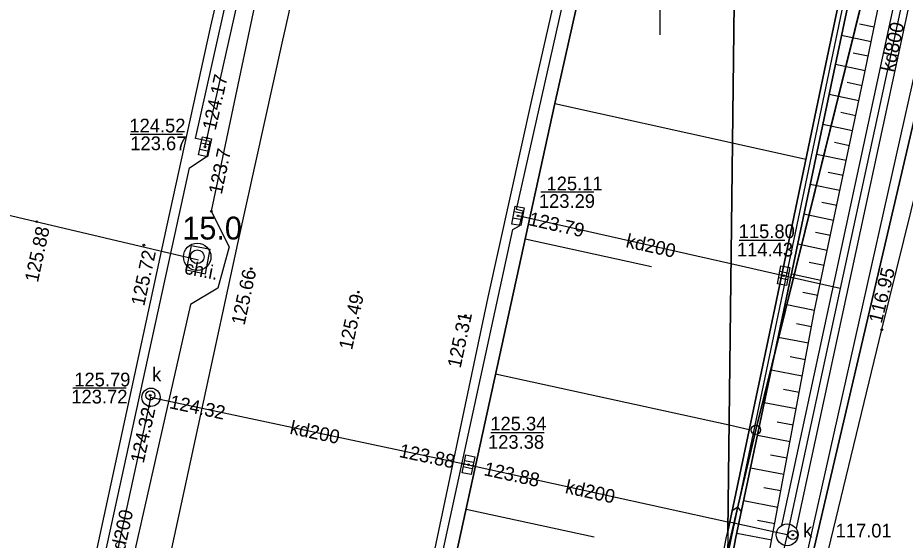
# Model space of a CAD drawing. Extents: x 6424617 to 6425697, y 5665845 to 5667190.
# Drawn here: x 6425264.88 to 6425313.42, y 5666167.37 to 5666195.94 of the extents above; entities that cross this region are included whole.
import ezdxf

# ---------------------------------------------------------------- set-up
doc = ezdxf.new("R2010")
doc.units = 0
for name, color, linetype in [('Warstwa 1', 7, 'Continuous'), ('Warstwa 10', 7, 'Continuous'), ('Warstwa 12', 7, 'Continuous'), ('Warstwa 13', 7, 'Continuous'), ('Warstwa 14', 7, 'Continuous'), ('Warstwa 15', 7, 'Continuous'), ('Warstwa 16', 7, 'Continuous'), ('Warstwa 2', 7, 'Continuous'), ('Warstwa 20', 7, 'Continuous'), ('Warstwa 21', 7, 'Continuous'), ('Warstwa 25', 7, 'Continuous'), ('Warstwa 26', 7, 'Continuous'), ('Warstwa 27', 7, 'Continuous'), ('Warstwa 4', 7, 'Continuous'), ('Warstwa 44', 7, 'Continuous'), ('Warstwa 5', 7, 'Continuous'), ('Warstwa 6', 7, 'Continuous'), ('Warstwa 61', 7, 'Continuous'), ('Warstwa 63', 7, 'Continuous'), ('Warstwa 8', 7, 'Continuous'), ('Warstwa 9', 7, 'Continuous')]:
    doc.layers.add(name, color=color, linetype=linetype)

msp = doc.modelspace()

# ---------------------------------------------------------------- linework, layer by layer
at = {"layer": 'Warstwa 1'}
for p, q in [((6425306.64, 5666159.22), (6425325.89, 5666241.74)), ((6425306.64, 5666159.22), (6425325.89, 5666241.74)), ((6425305.245, 5666173.41), (6425312.278, 5666201.804)), ((6425305.245, 5666173.41), (6425312.278, 5666201.804)), ((6425290.169, 5666109.024), (6425305.245, 5666173.41)), ((6425290.169, 5666109.024), (6425305.245, 5666173.41))]:
    msp.add_line(p, q, dxfattribs=at)
at = {"layer": 'Warstwa 10'}
msp.add_circle((6425305.245, 5666173.41), 0.25, dxfattribs=at)
msp.add_circle((6425305.245, 5666173.41), 0.25, dxfattribs=at)
at = {"layer": 'Warstwa 12'}
for points in [[(6425305.48, 5666314.773), (6425305.46, 5666314.69), (6425304.78, 5666311.87), (6425300.71, 5666295.15), (6425294.99, 5666272.35), (6425290.15, 5666250.61), (6425284.71, 5666227.74), (6425279.01, 5666202.22), (6425275.47, 5666185.36), (6425276.45, 5666183.42), (6425275.83, 5666181.15), (6425274.33, 5666180.26), (6425268.32, 5666153.7), (6425265.78, 5666142.83), (6425259.79, 5666111.01), (6425258.46, 5666104.34), (6425255.58, 5666086.63), (6425256.35, 5666085.37), (6425256.11, 5666083.87), (6425255.06, 5666082.88), (6425251.757, 5666065.333)], [(6425275.12, 5666188.88), (6425275.18, 5666189.13), (6425281.22, 5666215.96), (6425281.28, 5666216.2), (6425281.33, 5666216.45), (6425286.12, 5666237.11), (6425286.23, 5666237.6)], [(6425306.665, 5666168.192), (6425306.719, 5666168.435), (6425319.815, 5666229.197)], [(6425320.597, 5666229.029), (6425307.501, 5666168.265), (6425307.447, 5666168.02)], [(6425303.885, 5666182.487), (6425292.48, 5666185.06), (6425292.24, 5666185.11)], [(6425309.864, 5666181.13), (6425307.02, 5666181.78), (6425306.77, 5666181.84), (6425306.53, 5666181.89), (6425303.885, 5666182.487)], [(6425258.14, 5666106.57), (6425258.19, 5666106.82), (6425263.47, 5666133.89), (6425263.52, 5666134.14), (6425263.57, 5666134.38), (6425269.16, 5666161.33), (6425269.22, 5666161.57), (6425269.27, 5666161.81), (6425272.07, 5666174.7), (6425272.17, 5666175.19), (6425272.66, 5666175.08), (6425289.29, 5666171.55), (6425289.53, 5666171.5), (6425289.78, 5666171.44), (6425303.715, 5666168.383)], [(6425306.96, 5666167.67), (6425306.28, 5666167.82), (6425303.715, 5666168.383)]]:
    msp.add_lwpolyline(points, dxfattribs=at)
at = {"layer": 'Warstwa 14'}
for p, q in [((6425273.893, 5666189.567), (6425271.038, 5666189.567)), ((6425296.384, 5666186.4), (6425293.496, 5666186.4)), ((6425306.824, 5666183.766), (6425304.34, 5666183.766)), ((6425270.809, 5666175.692), (6425267.904, 5666175.692)), ((6425293.67, 5666173.248), (6425290.754, 5666173.248))]:
    msp.add_line(p, q, dxfattribs=at)
for centre in [(6425275.233, 5666189.367), (6425275.12, 5666188.88), (6425275.47, 5666185.36), (6425292.24, 5666185.11), (6425292.48, 5666185.06), (6425306.77, 5666181.84), (6425272.13, 5666175.29), (6425272.66, 5666175.08), (6425272.07, 5666174.7), (6425289.29, 5666171.55), (6425289.53, 5666171.5), (6425289.78, 5666171.44), (6425307.27, 5666167.66)]:
    msp.add_circle(centre, 0.045, dxfattribs=at)
at = {"layer": 'Warstwa 16'}
for centre, radius in [((6425272.17, 5666175.19), 0.5), ((6425306.96, 5666167.67), 0.6)]:
    msp.add_circle(centre, radius, dxfattribs=at)
at = {"layer": 'Warstwa 2'}
msp.add_lwpolyline([(6425303.473, 5666148.344), (6425306.362, 5666159.088), (6425314.292, 5666194.437), (6425325.907, 5666243.233), (6425342.431, 5666314.245)], dxfattribs=at)
at = {"layer": 'Warstwa 20'}
for points in [[(6425303.561, 5666155.601), (6425305.779, 5666165.581), (6425308.459, 5666179.937), (6425311.226, 5666193.042), (6425314.843, 5666210.522), (6425317.953, 5666224.34), (6425319.999, 5666234.617), (6425323.075, 5666247.035), (6425326.767, 5666264.304), (6425332.574, 5666290.078), (6425333.65, 5666293.139), (6425338.427, 5666302.856), (6425338.714, 5666304.362), (6425339.931, 5666308.021), (6425341.427, 5666314.257)], [(6425269.154, 5666065.123), (6425271.986, 5666081.794), (6425278.186, 5666114.943), (6425280.498, 5666126.655), (6425285.272, 5666150.026), (6425286.527, 5666155.855), (6425287.783, 5666161.685), (6425294.248, 5666191.248), (6425298.078, 5666208.314), (6425300.739, 5666219.97), (6425302.17, 5666226.116), (6425304.533, 5666236.23)]]:
    msp.add_lwpolyline(points, dxfattribs=at)
at = {"layer": 'Warstwa 21'}
for points in [[(6425303.709, 5666167.856), (6425306.281, 5666180.067), (6425309.082, 5666193.42), (6425312.692, 5666210.531), (6425315.747, 5666224.59), (6425320.772, 5666247.497), (6425324.765, 5666265.311), (6425330.668, 5666291.433), (6425331.158, 5666293.064), (6425336.034, 5666304.4), (6425337.243, 5666307.629), (6425338.781, 5666314.289)], [(6425303.853, 5666165.956), (6425304.142, 5666167.441), (6425306.779, 5666179.958), (6425309.581, 5666193.311), (6425313.191, 5666210.422), (6425316.245, 5666224.481), (6425321.26, 5666247.388), (6425325.243, 5666265.202), (6425331.146, 5666291.304), (6425331.635, 5666292.896), (6425336.491, 5666304.212), (6425337.72, 5666307.481), (6425339.288, 5666314.283)], [(6425284.15, 5666064.943), (6425285.094, 5666070.383), (6425287.473, 5666083.015), (6425289.953, 5666096.824), (6425292.425, 5666109.664), (6425295.439, 5666125.345), (6425298.151, 5666139.24), (6425301.019, 5666154.043), (6425303.644, 5666167.55), (6425303.709, 5666167.856)]]:
    msp.add_lwpolyline(points, dxfattribs=at)
at = {"layer": 'Warstwa 25'}
for centre in [(6425265.923, 5666184.787), (6425271.782, 5666183.511), (6425277.65, 5666182.224), (6425283.509, 5666180.938), (6425289.368, 5666179.652), (6425312.14, 5666178.89)]:
    msp.add_circle(centre, 0.045, dxfattribs=at)
at = {"layer": 'Warstwa 26'}
for radius in [0.75, 0.375]:
    msp.add_circle((6425274.7, 5666182.87), radius, dxfattribs=at)
at = {"layer": 'Warstwa 4'}
for p, q in [((6425274.915, 5666189.106), (6425275.402, 5666188.996)), ((6425274.838, 5666188.764), (6425275.325, 5666188.654)), ((6425292.517, 5666185.237), (6425292.026, 5666185.327)), ((6425292.454, 5666184.893), (6425291.963, 5666184.983)), ((6425306.981, 5666181.62), (6425306.491, 5666181.717)), ((6425307.049, 5666181.963), (6425306.559, 5666182.06)), ((6425289.81, 5666171.622), (6425289.319, 5666171.721)), ((6425289.741, 5666171.279), (6425289.25, 5666171.378))]:
    msp.add_line(p, q, dxfattribs=at)
for points in [[(6425274.766, 5666188.447), (6425274.986, 5666189.423), (6425275.474, 5666189.313), (6425275.254, 5666188.337)], [(6425292.576, 5666185.557), (6425292.396, 5666184.573), (6425291.904, 5666184.663), (6425292.084, 5666185.647)], [(6425307.113, 5666182.282), (6425306.918, 5666181.301), (6425306.427, 5666181.398), (6425306.622, 5666182.379)], [(6425289.874, 5666171.941), (6425289.676, 5666170.96), (6425289.186, 5666171.059), (6425289.384, 5666172.04)]]:
    msp.add_lwpolyline(points, close=True, dxfattribs=at)
for centre in [(6425272.13, 5666175.29), (6425307.27, 5666167.66)]:
    msp.add_circle(centre, 0.25, dxfattribs=at)
at = {"layer": 'Warstwa 44'}
msp.add_lwpolyline([(6425257.2, 5666186.84), (6425274.76, 5666182.7)], dxfattribs=at)
at = {"layer": 'Warstwa 6'}
for points in [[(6425325.89, 5666241.74), (6425306.64, 5666159.22), (6425302.03, 5666141.46), (6425286.06, 5666058.16), (6425282.55, 5666028.38), (6425277.55, 5665972.9), (6425261.42, 5665964.23), (6425258.752, 5665937.662), (6425276.622, 5665932.707), (6425278.506, 5665940.485), (6425294.186, 5666005.104), (6425300.721, 5666032.019), (6425302.837, 5666040.775), (6425307.383, 5666059.502), (6425320.3, 5666112.75), (6425321.48, 5666117.61), (6425331.55, 5666159.11), (6425352.539, 5666245.598)], [(6425312.278, 5666201.804), (6425305.245, 5666173.41), (6425290.169, 5666109.024), (6425288.966, 5666103.799), (6425282.481, 5666076.105), (6425255.27, 5665979.789), (6425246.948, 5665948.976), (6425244.899, 5665943.26), (6425258.752, 5665937.662), (6425261.42, 5665964.23), (6425277.55, 5665972.9), (6425282.55, 5666028.38), (6425286.06, 5666058.16), (6425302.03, 5666141.46), (6425306.64, 5666159.22), (6425325.89, 5666241.74)], [(6425250.217, 5666065.351), (6425252.338, 5666077.807), (6425253.28, 5666078.48), (6425253.415, 5666079.288), (6425252.597, 5666079.423), (6425257.287, 5666105.377), (6425258.27, 5666106.069), (6425258.404, 5666106.877), (6425257.596, 5666107.012), (6425262.644, 5666132.849), (6425263.155, 5666132.86), (6425263.638, 5666133.561), (6425263.772, 5666134.359), (6425262.964, 5666134.494), (6425268.311, 5666160.286), (6425269.325, 5666161.008), (6425269.459, 5666161.805), (6425268.651, 5666161.94), (6425274.279, 5666187.727), (6425275.25, 5666188.37), (6425275.405, 5666189.167), (6425274.608, 5666189.331), (6425280.353, 5666215.016)], [(6425242.84, 5666212.49), (6425237.49, 5666195.18), (6425235.64, 5666175.69), (6425221.4, 5666109.24), (6425216.06, 5666092.43), (6425215.14, 5666072.15), (6425206.5, 5666014.74), (6425201.44, 5665996.89), (6425200.56, 5665980.59), (6425215.3, 5665971.39), (6425213.05, 5665952.08), (6425244.899, 5665943.26), (6425246.948, 5665948.976), (6425255.27, 5665979.789), (6425282.481, 5666076.105), (6425288.966, 5666103.799), (6425290.169, 5666109.024), (6425305.245, 5666173.41), (6425312.278, 5666201.804)], [(6425268.412, 5666065.132), (6425270.096, 5666075.156), (6425270.491, 5666075.439), (6425270.635, 5666076.236), (6425270.296, 5666076.292), (6425275.085, 5666102.725), (6425275.49, 5666102.987), (6425275.664, 5666103.775), (6425275.335, 5666103.85), (6425280.483, 5666130.226), (6425280.867, 5666130.479), (6425281.042, 5666131.266), (6425281.042, 5666131.266), (6425280.713, 5666131.342), (6425286.05, 5666157.144), (6425286.445, 5666157.397), (6425286.62, 5666158.194), (6425286.291, 5666158.26), (6425291.954, 5666184.367), (6425292.317, 5666184.57), (6425292.532, 5666185.357), (6425292.163, 5666185.453), (6425298.026, 5666211.536)]]:
    msp.add_lwpolyline(points, dxfattribs=at)
at = {"layer": 'Warstwa 61'}
msp.add_lwpolyline([(6425341.704, 5666314.254), (6425338.88, 5666302.56), (6425334.59, 5666290.07), (6425328.175, 5666262.886), (6425321.743, 5666235.634), (6425320.3, 5666229.55), (6425315.738, 5666208.383), (6425309.864, 5666181.13), (6425306.96, 5666167.67), (6425303.535, 5666153.405)], dxfattribs=at)
at = {"layer": 'Warstwa 63'}
msp.add_line((6425300, 5666205), (6425300, 5666195), dxfattribs=at)
at = {"layer": 'Warstwa 8'}
for p, q in [((6425275.449, 5666195.488), (6425278.875, 5666210.741)), ((6425279.353, 5666194.548), (6425282.781, 5666209.851)), ((6425293.023, 5666191.52), (6425296.428, 5666206.713)), ((6425312.14, 5666178.89), (6425316.35, 5666196.01)), ((6425273.052, 5666184.598), (6425275.449, 5666195.488)), ((6425276.925, 5666183.598), (6425279.353, 5666194.548)), ((6425290.616, 5666180.66), (6425293.023, 5666191.52)), ((6425268.141, 5666161.949), (6425273.052, 5666184.598)), ((6425272.047, 5666161.098), (6425276.925, 5666183.598)), ((6425280.688, 5666133.844), (6425290.616, 5666180.66)), ((6425307.73, 5666160.76), (6425312.14, 5666178.89))]:
    msp.add_line(p, q, dxfattribs=at)
at = {"layer": 'Warstwa 9'}
for p, q in [((6425303.692, 5666166.448), (6425313.138, 5666211.469)), ((6425311.72, 5666195.426), (6425310.908, 5666195.594)), ((6425311.555, 5666194.631), (6425309.93, 5666194.968)), ((6425311.39, 5666193.836), (6425310.577, 5666194.006)), ((6425311.226, 5666193.042), (6425309.596, 5666193.383)), ((6425311.053, 5666192.223), (6425310.239, 5666192.394)), ((6425310.88, 5666191.404), (6425309.253, 5666191.748)), ((6425294.248, 5666191.248), (6425303.965, 5666189.098)), ((6425310.707, 5666190.585), (6425309.894, 5666190.757)), ((6425310.534, 5666189.766), (6425308.909, 5666190.11)), ((6425303.965, 5666189.098), (6425307.989, 5666188.207)), ((6425310.361, 5666188.947), (6425309.549, 5666189.119)), ((6425310.188, 5666188.128), (6425308.565, 5666188.471)), ((6425310.015, 5666187.308), (6425309.204, 5666187.48)), ((6425309.842, 5666186.489), (6425308.221, 5666186.832)), ((6425309.67, 5666185.67), (6425308.86, 5666185.842)), ((6425309.497, 5666184.851), (6425307.878, 5666185.194)), ((6425309.324, 5666184.032), (6425308.515, 5666184.203)), ((6425292.632, 5666183.857), (6425299.534, 5666182.339)), ((6425309.151, 5666183.213), (6425307.534, 5666183.555)), ((6425274.11, 5666182.16), (6425274.38, 5666183.48)), ((6425274.38, 5666183.48), (6425275.41, 5666183.28)), ((6425275.16, 5666181.93), (6425275.41, 5666183.28)), ((6425274.11, 5666182.16), (6425275.16, 5666181.93)), ((6425308.978, 5666182.394), (6425308.17, 5666182.565)), ((6425308.805, 5666181.575), (6425307.19, 5666181.917)), ((6425308.632, 5666180.756), (6425307.824, 5666180.922)), ((6425308.459, 5666179.937), (6425306.842, 5666180.258)), ((6425308.292, 5666179.04), (6425307.472, 5666179.198)), ((6425308.124, 5666178.142), (6425306.462, 5666178.453)), ((6425307.956, 5666177.245), (6425307.115, 5666177.402)), ((6425291.016, 5666176.466), (6425303.779, 5666173.677)), ((6425307.789, 5666176.348), (6425306.086, 5666176.667)), ((6425307.622, 5666175.451), (6425306.76, 5666175.612)), ((6425307.454, 5666174.554), (6425305.709, 5666174.881)), ((6425303.779, 5666173.677), (6425304.884, 5666173.435)), ((6425307.286, 5666173.656), (6425306.404, 5666173.822)), ((6425307.119, 5666172.759), (6425305.333, 5666173.093)), ((6425306.952, 5666171.862), (6425306.048, 5666172.03)), ((6425306.784, 5666170.964), (6425304.956, 5666171.306)), ((6425306.616, 5666170.067), (6425305.692, 5666170.24)), ((6425306.449, 5666169.17), (6425304.58, 5666169.52)), ((6425289.399, 5666169.076), (6425296.398, 5666167.552)), ((6425303.949, 5666168.995), (6425304.27, 5666169.205)), ((6425304.454, 5666168.923), (6425304.27, 5666169.205)), ((6425306.282, 5666168.273), (6425305.337, 5666168.45)), ((6425306.114, 5666167.376), (6425304.204, 5666167.734))]:
    msp.add_line(p, q, dxfattribs=at)
for points in [[(6425303.709, 5666167.856), (6425306.281, 5666180.067), (6425309.082, 5666193.42), (6425312.692, 5666210.531), (6425315.747, 5666224.59), (6425320.772, 5666247.497), (6425324.765, 5666265.311), (6425330.668, 5666291.433), (6425331.158, 5666293.064), (6425336.034, 5666304.4), (6425337.243, 5666307.629), (6425338.781, 5666314.289), (6425326.04, 5666314.442), (6425324.669, 5666308.767), (6425318.716, 5666295.95), (6425311.684, 5666266.587), (6425307.517, 5666249.107), (6425305.726, 5666241.337), (6425304.533, 5666236.23)], [(6425269.154, 5666065.123), (6425284.15, 5666064.943), (6425285.094, 5666070.383), (6425287.473, 5666083.015), (6425289.953, 5666096.824), (6425292.425, 5666109.664), (6425295.439, 5666125.345), (6425298.151, 5666139.24), (6425301.019, 5666154.043), (6425303.644, 5666167.55), (6425303.709, 5666167.856), (6425304.533, 5666236.23), (6425302.17, 5666226.116), (6425300.739, 5666219.97), (6425298.078, 5666208.314), (6425294.248, 5666191.248), (6425287.783, 5666161.685), (6425286.527, 5666155.855), (6425285.272, 5666150.026), (6425280.498, 5666126.655), (6425278.186, 5666114.943), (6425271.986, 5666081.794)], [(6425284.15, 5666064.943), (6425285.094, 5666070.383), (6425287.473, 5666083.015), (6425289.953, 5666096.824), (6425292.425, 5666109.664), (6425295.439, 5666125.345), (6425298.151, 5666139.24), (6425301.019, 5666154.043), (6425303.644, 5666167.55), (6425303.709, 5666167.856), (6425303.675, 5666165.039), (6425301.518, 5666153.954), (6425298.65, 5666139.151), (6425295.938, 5666125.256), (6425292.924, 5666109.575), (6425290.452, 5666096.735), (6425287.971, 5666082.926), (6425285.593, 5666070.294), (6425284.664, 5666064.936)]]:
    msp.add_lwpolyline(points, close=True, dxfattribs=at)
for points in [[(6425313.191, 5666210.422), (6425309.581, 5666193.311), (6425306.779, 5666179.958), (6425304.142, 5666167.441), (6425303.853, 5666165.956), (6425303.675, 5666165.039), (6425303.561, 5666155.601), (6425305.779, 5666165.581), (6425308.459, 5666179.937), (6425311.226, 5666193.042), (6425314.843, 5666210.522)], [(6425312.692, 5666210.531), (6425309.082, 5666193.42), (6425306.281, 5666180.067), (6425303.709, 5666167.856), (6425303.675, 5666165.039), (6425303.853, 5666165.956), (6425304.142, 5666167.441), (6425306.779, 5666179.958), (6425309.581, 5666193.311), (6425313.191, 5666210.422)]]:
    msp.add_lwpolyline(points, dxfattribs=at)

# ---------------------------------------------------------------- texts
at = {"layer": 'Warstwa 13'}
for s, rotation, p in [('kd800', 77.8363, (6425312.792, 5666192.936)), ('kd200', 347.2869, (6425298.095, 5666183.409)), ('kd200', 348.0146, (6425279.724, 5666173.197)), ('kd200', 347.625, (6425294.781, 5666169.959)), ('kd200', 77.7446, (6425270.625, 5666166.282))]:
    msp.add_text(s, height=0.75, rotation=rotation, dxfattribs=at).set_placement(p)
at = {"layer": 'Warstwa 14'}
for s, rotation, p in [('124.17', 77.3149, (6425275.704, 5666189.752)), ('123.7', 78.14, (6425276.039, 5666186.246)), ('123.79', 347.2869, (6425292.778, 5666184.608)), ('124.32', 348.0146, (6425273.137, 5666174.596)), ('124.32', 77.7446, (6425271.769, 5666171.545)), ('123.88', 348.0146, (6425285.698, 5666171.929)), ('123.88', 347.625, (6425290.33, 5666170.936))]:
    msp.add_text(s, height=0.75, rotation=rotation, dxfattribs=at).set_placement(p)
for s, p in [('123.67', (6425271.041, 5666188.7)), ('123.29', (6425293.383, 5666185.544)), ('114.43', (6425304.215, 5666182.891)), ('123.72', (6425267.815, 5666174.85)), ('123.38', (6425290.6, 5666172.373))]:
    msp.add_text(s, height=0.75, dxfattribs=at).set_placement(p)
at = {"layer": 'Warstwa 15'}
for s, p in [('124.52', (6425270.988, 5666189.671)), ('125.11', (6425293.8, 5666186.504)), ('115.80', (6425304.309, 5666183.891)), ('125.79', (6425267.976, 5666175.783)), ('125.34', (6425290.727, 5666173.373)), ('117.01', (6425309.607, 5666167.524))]:
    msp.add_text(s, height=0.75, dxfattribs=at).set_placement(p)
at = {"layer": 'Warstwa 25'}
for s, rotation, p in [('125.88', 77.7676, (6425265.986, 5666181.436)), ('125.72', 77.7676, (6425271.798, 5666180.141)), ('125.66', 77.7676, (6425277.283, 5666179.093)), ('116.95', 76.1862, (6425312.13, 5666179.195)), ('125.49', 77.7676, (6425283.164, 5666177.743)), ('125.31', 78.0254, (6425289.1, 5666176.746))]:
    msp.add_text(s, height=0.75, rotation=rotation, dxfattribs=at).set_placement(p)
at = {"layer": 'Warstwa 27'}
msp.add_text('15.0', height=1.25, dxfattribs=at).set_placement((6425273.887, 5666183.815))
at = {"layer": 'Warstwa 5'}
for p in [(6425272.227, 5666176.068), (6425307.825, 5666167.539)]:
    msp.add_text('k', height=0.75, dxfattribs=at).set_placement(p)
at = {"layer": 'Warstwa 9'}
msp.add_text('ch.i.', height=0.75, rotation=349.0115, dxfattribs=at).set_placement((6425273.959, 5666181.947))

doc.saveas('drawing.dxf')
